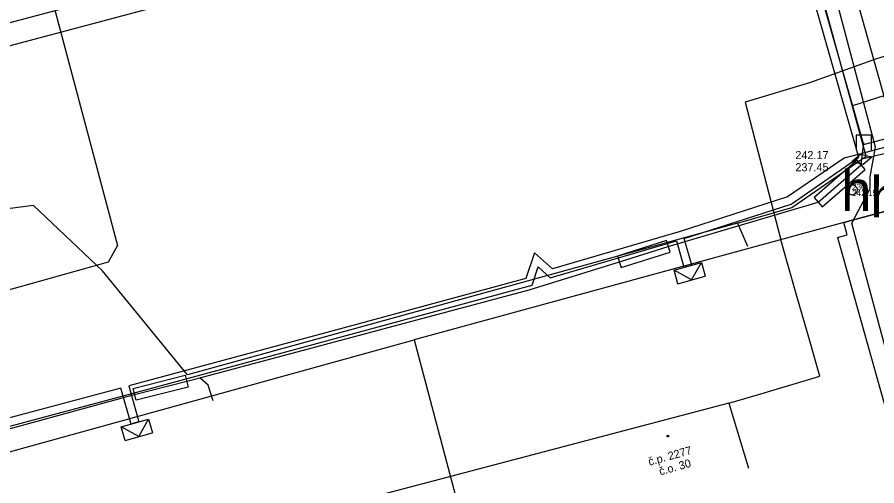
# Model space of a CAD drawing. Extents: x -599432 to -598680, y -1159407 to -1158632.
# Drawn here: x -599106.02 to -599063.68, y -1158883.99 to -1158860.91 of the extents above; entities that cross this region are included whole.
import ezdxf

# ---------------------------------------------------------------- set-up
doc = ezdxf.new("R2010")
doc.units = 0
for name, color, linetype in [('0004 VY - Body podrobné', 7, 'Continuous'), ('0005 VY - Body podrobné - čísla', 7, 'Continuous'), ('0006 VY - Body podrobné - výšky', 7, 'Continuous'), ('0007 ZA - Budova - zděná', 7, 'Continuous'), ('0007 ZAb - Budova - zděná podchodná', 7, 'Continuous'), ('0009 TE - Budova - popis', 7, 'Continuous'), ('0010 ZA - Budova - označení', 7, 'Continuous'), ('0031 ZA - Ostatní rozhraní', 7, 'Continuous'), ('0049 TE - Orientační _ popisná čísla', 7, 'Continuous'), ('0075 ZA - BVK - kanalizace - buňky', 7, 'Continuous'), ('0116 PV - budova převzatá z mapy', 7, 'Continuous'), ('0200 PV - BVK - kanalizace - buňky', 7, 'Continuous'), ('0201 PV - BVK - kanalizace - popis', 7, 'Continuous'), ('0265 PV - TB - cizí síť vedení', 7, 'Continuous'), ('0266 PV - TB - cizí síť okraj', 7, 'Continuous'), ('0350 PV - EON - buňky', 7, 'Continuous'), ('0352 PV - EON - NN', 7, 'Continuous'), ('0407 PV - TSB - kabelové vedení přibližný zákres', 7, 'Continuous'), ('0454 PV - O2 - kabel zaměřený', 7, 'Continuous'), ('0455 PV - O2 - kabel nezaměřený', 7, 'Continuous'), ('0502 PV - UPC - vedení', 7, 'Continuous'), ('0550 PV - UPC - přípojka', 7, 'Continuous'), ('0551 PV - NETBOX - buňky', 7, 'Continuous'), ('0552 PV - NETBOX - vedení', 7, 'Continuous'), ('0553 PV - NETBOX - chranička', 7, 'Continuous')]:
    doc.layers.add(name, color=color, linetype=linetype)

# ---------------------------------------------------------------- blocks, each defined once
blk = doc.blocks.new('NN630')
at = {"layer": '0009 TE - Budova - popis'}
for points in [[(-0.003, -0.7), (-0.703, 0)], [(-0.703, -0.7), (-0.703, 0), (0.697, 0), (0.697, -0.7)], [(-0.003, -0.7), (0.697, 0)], [(-0.703, -0.7), (0.697, -0.7)]]:
    blk.add_lwpolyline(points, dxfattribs=at)

msp = doc.modelspace()

# ---------------------------------------------------------------- linework, layer by layer
at = {"layer": '0004 VY - Body podrobné'}
msp.add_line((-599064.9, -1158869.42), (-599064.9, -1158869.42), dxfattribs=at)
at = {"layer": '0007 ZA - Budova - zděná'}
for p, q in [((-599065.136, -1158871.63), (-599065.303, -1158871.02)), ((-599065.608, -1158871.759), (-599065.136, -1158871.63)), ((-599065.608, -1158871.759), (-599063.209, -1158880.354))]:
    msp.add_line(p, q, dxfattribs=at)
at = {"layer": '0007 ZAb - Budova - zděná podchodná'}
msp.add_line((-599062.508, -1158870.257), (-599065.303, -1158871.02), dxfattribs=at)
at = {"layer": '0010 ZA - Budova - označení'}
msp.add_circle((-599073.973, -1158881.544), 0.0438, dxfattribs=at)
at = {"layer": '0031 ZA - Ostatní rozhraní'}
msp.add_line((-599065.303, -1158871.02), (-599062.508, -1158870.257), dxfattribs=at)
at = {"layer": '0075 ZA - BVK - kanalizace - buňky'}
msp.add_circle((-599064.9, -1158869.42), 0.25, dxfattribs=at)
at = {"layer": '0116 PV - budova převzatá z mapy'}
for p, q in [((-599065.65, -1158856.53), (-599061.861, -1158870.08)), ((-599065.303, -1158871.02), (-599086.46, -1158876.8)), ((-599107.93, -1158882.74), (-599086.46, -1158876.8)), ((-599086.46, -1158876.8), (-599082.837, -1158890.456))]:
    msp.add_line(p, q, dxfattribs=at)
at = {"layer": '0265 PV - TB - cizí síť vedení'}
msp.add_lwpolyline([(-599093.332, -1158833.645), (-599087.354, -1158856.106), (-599137.173, -1158869.365), (-599130.737, -1158893.547)], dxfattribs=at)
at = {"layer": '0266 PV - TB - cizí síť okraj'}
msp.add_lwpolyline([(-599092.269, -1158833.361), (-599086.008, -1158856.886), (-599135.827, -1158870.145), (-599129.678, -1158893.249)], dxfattribs=at)
at = {"layer": '0352 PV - EON - NN'}
for points in [[(-599072.19, -1158838.9), (-599070.803, -1158843.827), (-599070.236, -1158846.765), (-599070.449, -1158847.34), (-599069.77, -1158848.08), (-599064.33, -1158867.187), (-599062.668, -1158866.738)], [(-599113.142, -1158882.855), (-599100.728, -1158879.542), (-599089.989, -1158876.64), (-599080.651, -1158874.109), (-599080.355, -1158873.214), (-599079.761, -1158873.744), (-599073.549, -1158871.931), (-599073.182, -1158873.23), (-599072.989, -1158873.175), (-599072.797, -1158873.121), (-599073.166, -1158871.817), (-599067.895, -1158870.115), (-599064.633, -1158867.857), (-599064.569, -1158867.813), (-599064.78, -1158867.071), (-599070.128, -1158848.28)], [(-599062.564, -1158867.124), (-599064.221, -1158867.572), (-599065.282, -1158867.859), (-599068.073, -1158869.751), (-599073.371, -1158871.463), (-599079.661, -1158873.298), (-599080.543, -1158872.51), (-599080.963, -1158873.779), (-599090.093, -1158876.254), (-599100.529, -1158879.074), (-599100.027, -1158880.841), (-599100.219, -1158880.896), (-599100.412, -1158880.951), (-599100.916, -1158879.178), (-599112.998, -1158882.403), (-599113.348, -1158881.982), (-599115.063, -1158882.464), (-599118.917, -1158878), (-599126.462, -1158879.719), (-599127.957, -1158880.989), (-599127.86, -1158882.798), (-599146.38, -1158888.373)]]:
    msp.add_lwpolyline(points, dxfattribs=at)
at = {"layer": '0407 PV - TSB - kabelové vedení přibližný zákres'}
for p, q in [((-599104.828, -1158858.03), (-599101.084, -1158872.156)), ((-599063.751, -1158867.312), (-599065.805, -1158859.503)), ((-599064.006, -1158868.779), (-599063.751, -1158867.312)), ((-599064.006, -1158869.353), (-599064.006, -1158868.779)), ((-599064.907, -1158871.058), (-599064.006, -1158869.353)), ((-599062.552, -1158879.853), (-599064.907, -1158871.058)), ((-599101.084, -1158872.156), (-599101.536, -1158872.983)), ((-599101.536, -1158872.983), (-599116.731, -1158877.193))]:
    msp.add_line(p, q, dxfattribs=at)
at = {"layer": '0454 PV - O2 - kabel zaměřený'}
for points in [[(-599063.69, -1158862.96), (-599066.99, -1158864.15)], [(-599066.99, -1158864.15), (-599070.16, -1158865.1), (-599068.41, -1158871.88)]]:
    msp.add_lwpolyline(points, dxfattribs=at)
at = {"layer": '0455 PV - O2 - kabel nezaměřený'}
for points in [[(-599058.49, -1158861.37), (-599063.69, -1158862.96)], [(-599067.62, -1158874.65), (-599068.41, -1158871.88)], [(-599067.1, -1158876.46), (-599067.62, -1158874.65)], [(-599069.4, -1158879.46), (-599066.49, -1158878.6), (-599067.1, -1158876.46)], [(-599070.97, -1158879.92), (-599069.4, -1158879.46)], [(-599070.97, -1158879.92), (-599094.89, -1158886.23)], [(-599070.97, -1158879.92), (-599070, -1158883.13)]]:
    msp.add_lwpolyline(points, dxfattribs=at)
at = {"layer": '0502 PV - UPC - vedení'}
for points in [[(-599070.544, -1158871.051), (-599067.87, -1158870.28), (-599064.2, -1158867.75), (-599076.38, -1158823.45), (-599080.78, -1158820.92)], [(-599070.544, -1158871.051), (-599097.63, -1158878.52), (-599101.81, -1158873.41), (-599105.21, -1158870.19), (-599109.44, -1158870.73), (-599116.17, -1158872.18), (-599160.81, -1158885.76), (-599161.04, -1158886.39), (-599160.77, -1158890.42), (-599159.77, -1158894.71), (-599159.97, -1158895.11), (-599172.93, -1158899.01), (-599176.45, -1158901.16), (-599202.06, -1158908.34)]]:
    msp.add_lwpolyline(points, dxfattribs=at)
at = {"layer": '0550 PV - UPC - přípojka'}
for p, q in [((-599063.331, -1158864.777), (-599064.882, -1158865.271)), ((-599070.544, -1158871.051), (-599070.052, -1158872.184))]:
    msp.add_line(p, q, dxfattribs=at)
at = {"layer": '0551 PV - NETBOX - buňky'}
for points in [[(-599063.945, -1158867.465), (-599063.945, -1158866.715), (-599064.695, -1158866.715), (-599064.695, -1158867.465)], [(-599064.904, -1158868.014), (-599064.478, -1158867.657)], [(-599064.478, -1158867.657), (-599063.93, -1158867.789)], [(-599064.904, -1158868.014), (-599064.356, -1158868.146)], [(-599064.356, -1158868.146), (-599063.93, -1158867.789)]]:
    msp.add_lwpolyline(points, dxfattribs=at)
at = {"layer": '0552 PV - NETBOX - vedení'}
msp.add_line((-599062.48, -1158867.437), (-599064.417, -1158867.901), dxfattribs=at)
for points in [[(-599064.417, -1158867.901), (-599064.32, -1158867.09)], [(-599097.026, -1158878.668), (-599080.8, -1158874.34), (-599076.36, -1158872.96), (-599073.95, -1158872.2), (-599066.57, -1158870.02), (-599064.45, -1158868.18), (-599064.417, -1158867.901)], [(-599109.84, -1158882.13), (-599100.24, -1158879.49), (-599097.67, -1158878.84), (-599097.026, -1158878.668)], [(-599096.368, -1158879.801), (-599096.61, -1158879.03), (-599097.026, -1158878.668)]]:
    msp.add_lwpolyline(points, dxfattribs=at)
at = {"layer": '0553 PV - NETBOX - chranička'}
for points in [[(-599066.767, -1158869.793), (-599066.373, -1158870.247), (-599064.253, -1158868.407), (-599064.647, -1158867.953)], [(-599076.45, -1158872.674), (-599076.27, -1158873.246), (-599073.86, -1158872.486), (-599074.04, -1158871.914)], [(-599100.314, -1158879.199), (-599097.744, -1158878.549), (-599097.596, -1158879.131), (-599100.166, -1158879.781)]]:
    msp.add_lwpolyline(points, close=True, dxfattribs=at)

# ---------------------------------------------------------------- block references
at = {"layer": '0350 PV - EON - buňky'}
for p, rotation in [((-599072.989, -1158873.175), 15.789519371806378), ((-599100.219, -1158880.896), 15.868297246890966)]:
    msp.add_blockref('NN630', p, dxfattribs=dict(at, rotation=rotation))

# ---------------------------------------------------------------- texts
at = {"layer": '0005 VY - Body podrobné - čísla'}
msp.add_text('230', height=0.3, dxfattribs=at).set_placement((-599064.9, -1158869.42))
at = {"layer": '0006 VY - Body podrobné - výšky'}
msp.add_text('242.15', height=0.3, dxfattribs=at).set_placement((-599064.9, -1158869.72))
at = {"layer": '0049 TE - Orientační _ popisná čísla'}
for s, p in [('č.p. 2277', (-599074.877, -1158883.009)), ('č.o. 30', (-599074.343, -1158883.483))]:
    msp.add_text(s, height=0.4, rotation=15.6438, dxfattribs=at).set_placement(p)
at = {"layer": '0200 PV - BVK - kanalizace - buňky'}
for p in [(-599065.43, -1158870.46), (-599064, -1158870.76)]:
    msp.add_text('h', height=2, dxfattribs=at).set_placement(p)
at = {"layer": '0201 PV - BVK - kanalizace - popis'}
for s, p in [('242.17', (-599067.692, -1158867.901)), ('237.45', (-599067.692, -1158868.501))]:
    msp.add_text(s, height=0.4, dxfattribs=at).set_placement(p)

doc.saveas('drawing.dxf')
